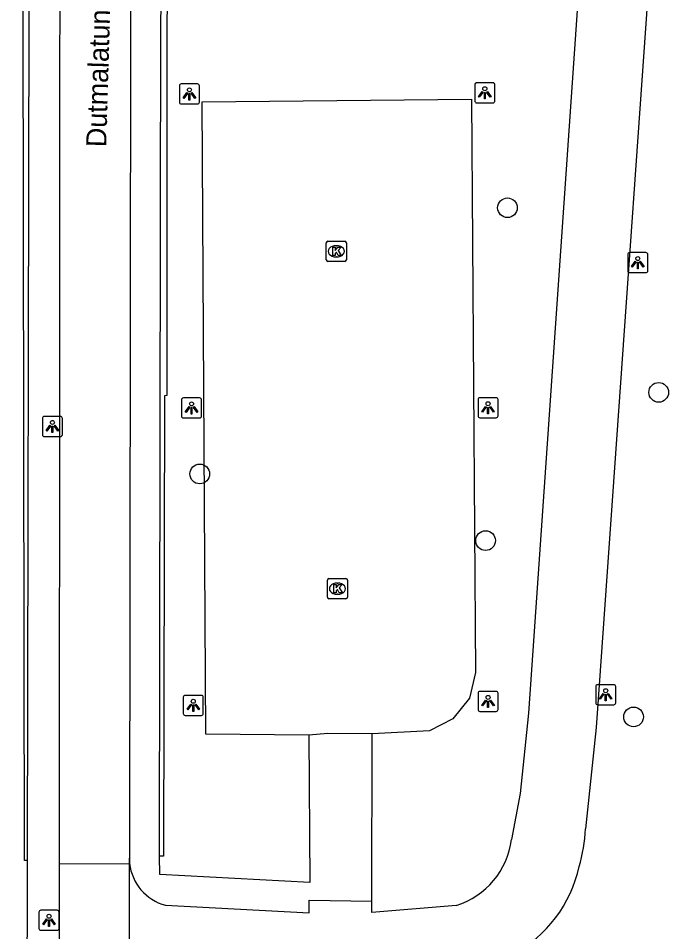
# Model space of a CAD drawing. Extents: x 161477 to 163040, y 383680 to 384868.
# Drawn here: x 162185.65 to 162218.2, y 384747.01 to 384792.41 of the extents above; entities that cross this region are included whole.
import ezdxf

# ---------------------------------------------------------------- set-up
doc = ezdxf.new("R2010")
doc.units = 0
for name, color, linetype in [('IMGEO_Boom', 7, 'Continuous'), ('IMGEO_Fietspad_gesloten', 7, 'Continuous'), ('IMGEO_Groenvoorziening', 7, 'Continuous'), ('IMGEO_Hek', 7, 'Continuous'), ('IMGEO_Kolk', 7, 'Continuous'), ('IMGEO_Lichtpunt', 7, 'Continuous'), ('IMGEO_Lijnafwatering', 7, 'Continuous'), ('IMGEO_Muur', 7, 'Continuous'), ('IMGEO_Openbare_ruimte_label', 7, 'Continuous'), ('IMGEO_Voetpad_open', 7, 'Continuous')]:
    doc.layers.add(name, color=color, linetype=linetype)

msp = doc.modelspace()

# ---------------------------------------------------------------- linework, layer by layer
at = {"layer": 'IMGEO_Boom'}
for centre in [(162209.979, 384782.99), (162217.498, 384773.814), (162194.679, 384769.76), (162208.889, 384766.447), (162216.249, 384757.687)]:
    msp.add_circle(centre, 0.489, dxfattribs=at)
at = {"layer": 'IMGEO_Fietspad_gesloten'}
for points in [[(162214.614, 384810.178), (162214.608, 384810.128), (162214.484, 384809.349), (162214.218, 384804.052), (162211.016, 384757.878), (162210.612, 384753.882), (162210.181, 384751.592)], [(162218.082, 384810.076), (162218.095, 384809.829), (162218.148, 384809.26), (162218.196, 384809.099), (162218.059, 384809.053), (162214.382, 384757.154), (162213.865, 384752.121)], [(162187.699, 384739.941), (162187.704, 384750.389), (162187.736, 384805.341), (162187.895, 384809.264)], [(162191.414, 384809.149), (162191.256, 384805.178), (162191.174, 384750.658)], [(162191.174, 384750.658), (162191.187, 384750.404)], [(162191.184, 384743.198), (162191.174, 384750.658)], [(162192.965, 384748.327), (162200.119, 384747.943), (162200.114, 384748.571), (162203.241, 384748.53)], [(162207.433, 384748.315), (162203.225, 384747.968), (162203.241, 384748.53)]]:
    msp.add_lwpolyline(points, dxfattribs=at)
for centre, radius, start, end in [((162204.922, 384752.697), 8.962, 344.1078, 356.3151), ((162206.244, 384752.103), 3.97, 287.4318, 352.6037), ((162193.59, 384750.662), 2.417, 186.1188, 255.0111), ((162207.069, 384751.686), 6.631, 298.7568, 347.4279)]:
    msp.add_arc(centre, radius, start, end, dxfattribs=at)
at = {"layer": 'IMGEO_Groenvoorziening'}
msp.add_lwpolyline([(162200.102, 384756.78), (162194.98, 384756.828), (162194.799, 384788.258), (162208.197, 384788.379), (162208.386, 384759.897), (162208.087, 384758.619), (162207.261, 384757.596), (162206.103, 384757.001), (162203.244, 384756.841)], dxfattribs=at)
at = {"layer": 'IMGEO_Hek'}
for points in [[(162200.102, 384756.78), (162194.98, 384756.828), (162194.799, 384788.258), (162208.197, 384788.379), (162208.386, 384759.897), (162208.087, 384758.619), (162207.261, 384757.596), (162206.103, 384757.001), (162203.244, 384756.841)], [(162203.244, 384756.841), (162201.051, 384756.86), (162200.102, 384756.78)]]:
    msp.add_lwpolyline(points, dxfattribs=at)
at = {"layer": 'IMGEO_Kolk'}
for p, q in [((162201.041, 384781.324), (162201.893, 384781.324)), ((162200.966, 384780.398), (162200.966, 384781.25)), ((162201.454, 384781.104), (162201.479, 384781.104)), ((162201.967, 384781.25), (162201.967, 384780.398)), ((162201.477, 384780.544), (162201.452, 384780.544)), ((162201.893, 384780.324), (162201.041, 384780.324)), ((162201.021, 384763.633), (162201.021, 384764.485)), ((162201.096, 384764.559), (162201.948, 384764.559)), ((162202.022, 384764.485), (162202.022, 384763.633)), ((162201.509, 384764.339), (162201.534, 384764.339)), ((162201.532, 384763.779), (162201.507, 384763.779)), ((162201.948, 384763.559), (162201.096, 384763.559))]:
    msp.add_line(p, q, dxfattribs=at)
for points in [[(162201.041, 384781.324), (162201.893, 384781.324)], [(162200.966, 384780.398), (162200.966, 384781.25)], [(162201.287, 384781.024), (162201.41, 384781.024), (162201.41, 384780.873), (162201.54, 384781.024), (162201.704, 384781.024), (162201.558, 384780.873), (162201.711, 384780.624), (162201.559, 384780.624), (162201.474, 384780.788), (162201.41, 384780.721), (162201.41, 384780.624), (162201.287, 384780.624), (162201.287, 384781.024)], [(162201.967, 384781.25), (162201.967, 384780.398)], [(162201.893, 384780.324), (162201.041, 384780.324)], [(162201.021, 384763.633), (162201.021, 384764.485)], [(162201.096, 384764.559), (162201.948, 384764.559)], [(162202.022, 384764.485), (162202.022, 384763.633)], [(162201.342, 384764.259), (162201.465, 384764.259), (162201.465, 384764.108), (162201.595, 384764.259), (162201.759, 384764.259), (162201.613, 384764.108), (162201.766, 384763.859), (162201.614, 384763.859), (162201.529, 384764.023), (162201.465, 384763.956), (162201.465, 384763.859), (162201.342, 384763.859), (162201.342, 384764.259)], [(162201.948, 384763.559), (162201.096, 384763.559)]]:
    msp.add_lwpolyline(points, dxfattribs=at)
for centre, start, end in [((162201.043, 384781.248), 91.552, 178.448), ((162201.043, 384781.248), 91.552, 178.448), ((162201.891, 384781.248), 1.552, 88.448), ((162201.891, 384781.248), 1.552, 88.448), ((162201.043, 384780.4), 181.552, 268.448), ((162201.043, 384780.4), 181.552, 268.448), ((162201.891, 384780.4), 271.552, 358.448), ((162201.891, 384780.4), 271.552, 358.448), ((162201.098, 384764.483), 91.552, 178.448), ((162201.098, 384764.483), 91.552, 178.448), ((162201.946, 384764.483), 1.552, 88.448), ((162201.946, 384764.483), 1.552, 88.448), ((162201.098, 384763.635), 181.552, 268.448), ((162201.098, 384763.635), 181.552, 268.448), ((162201.946, 384763.635), 271.552, 358.448), ((162201.946, 384763.635), 271.552, 358.448)]:
    msp.add_arc(centre, 0.0765, start, end, dxfattribs=at)
for centre, major_axis, ratio, start_param, end_param in [((162201.453, 384780.824), (-0.387, 0.002), 0.722429, 4.712389, 7.853982), ((162201.478, 384780.824), (-0.39, 0.002), 0.717154, 1.570796, 4.712389), ((162201.508, 384764.059), (-0.387, 0.002), 0.722429, 4.712389, 7.853982), ((162201.533, 384764.059), (-0.39, 0.002), 0.717154, 1.570796, 4.712389)]:
    msp.add_ellipse(centre, major_axis=major_axis, ratio=ratio, start_param=start_param, end_param=end_param, dxfattribs=at)
at = {"layer": 'IMGEO_Lichtpunt'}
for p, q in [((162193.664, 384789.05), (162193.664, 384788.243)), ((162193.664, 384789.05), (162193.664, 384788.243)), ((162194.566, 384789.145), (162193.758, 384789.145)), ((162194.566, 384789.145), (162193.758, 384789.145)), ((162194.66, 384788.243), (162194.66, 384789.05)), ((162194.66, 384788.243), (162194.66, 384789.05)), ((162208.353, 384789.106), (162208.353, 384788.299)), ((162208.353, 384789.106), (162208.353, 384788.299)), ((162209.255, 384789.201), (162208.447, 384789.201)), ((162209.255, 384789.201), (162208.447, 384789.201)), ((162209.349, 384788.299), (162209.349, 384789.106)), ((162209.349, 384788.299), (162209.349, 384789.106)), ((162193.758, 384788.149), (162194.566, 384788.149)), ((162193.758, 384788.149), (162194.566, 384788.149)), ((162208.447, 384788.205), (162209.255, 384788.205)), ((162208.447, 384788.205), (162209.255, 384788.205)), ((162215.96, 384780.668), (162215.96, 384779.861)), ((162215.96, 384780.668), (162215.96, 384779.861)), ((162216.862, 384780.763), (162216.054, 384780.763)), ((162216.862, 384780.763), (162216.054, 384780.763)), ((162216.956, 384779.861), (162216.956, 384780.668)), ((162216.956, 384779.861), (162216.956, 384780.668)), ((162216.054, 384779.767), (162216.862, 384779.767)), ((162216.054, 384779.767), (162216.862, 384779.767)), ((162209.415, 384773.549), (162208.607, 384773.549)), ((162209.415, 384773.549), (162208.607, 384773.549)), ((162193.767, 384773.445), (162193.767, 384772.638)), ((162193.767, 384773.445), (162193.767, 384772.638)), ((162194.669, 384773.54), (162193.861, 384773.54)), ((162194.669, 384773.54), (162193.861, 384773.54)), ((162194.763, 384772.638), (162194.763, 384773.445)), ((162194.763, 384772.638), (162194.763, 384773.445)), ((162208.513, 384773.454), (162208.513, 384772.647)), ((162208.513, 384773.454), (162208.513, 384772.647)), ((162209.509, 384772.647), (162209.509, 384773.454)), ((162209.509, 384772.647), (162209.509, 384773.454)), ((162186.85, 384772.52), (162186.85, 384771.713)), ((162186.85, 384772.52), (162186.85, 384771.713)), ((162187.752, 384772.615), (162186.944, 384772.615)), ((162187.752, 384772.615), (162186.944, 384772.615)), ((162187.846, 384771.713), (162187.846, 384772.52)), ((162187.846, 384771.713), (162187.846, 384772.52)), ((162193.861, 384772.544), (162194.669, 384772.544)), ((162193.861, 384772.544), (162194.669, 384772.544)), ((162208.607, 384772.553), (162209.415, 384772.553)), ((162208.607, 384772.553), (162209.415, 384772.553)), ((162186.944, 384771.619), (162187.752, 384771.619)), ((162186.944, 384771.619), (162187.752, 384771.619)), ((162214.364, 384759.189), (162214.364, 384758.382)), ((162214.364, 384759.189), (162214.364, 384758.382)), ((162215.266, 384759.284), (162214.458, 384759.284)), ((162215.266, 384759.284), (162214.458, 384759.284)), ((162215.36, 384758.382), (162215.36, 384759.189)), ((162215.36, 384758.382), (162215.36, 384759.189)), ((162193.857, 384758.662), (162193.857, 384757.855)), ((162193.857, 384758.662), (162193.857, 384757.855)), ((162194.759, 384758.757), (162193.951, 384758.757)), ((162194.759, 384758.757), (162193.951, 384758.757)), ((162194.853, 384757.855), (162194.853, 384758.662)), ((162194.853, 384757.855), (162194.853, 384758.662)), ((162208.515, 384758.858), (162208.515, 384758.051)), ((162208.515, 384758.858), (162208.515, 384758.051)), ((162209.417, 384758.953), (162208.609, 384758.953)), ((162209.417, 384758.953), (162208.609, 384758.953)), ((162209.511, 384758.051), (162209.511, 384758.858)), ((162209.511, 384758.051), (162209.511, 384758.858)), ((162214.458, 384758.288), (162215.266, 384758.288)), ((162214.458, 384758.288), (162215.266, 384758.288)), ((162193.951, 384757.761), (162194.759, 384757.761)), ((162193.951, 384757.761), (162194.759, 384757.761)), ((162208.609, 384757.957), (162209.417, 384757.957)), ((162208.609, 384757.957), (162209.417, 384757.957)), ((162186.681, 384747.982), (162186.681, 384747.175)), ((162186.681, 384747.982), (162186.681, 384747.175)), ((162187.583, 384748.077), (162186.775, 384748.077)), ((162187.583, 384748.077), (162186.775, 384748.077)), ((162187.677, 384747.175), (162187.677, 384747.982)), ((162187.677, 384747.175), (162187.677, 384747.982)), ((162186.775, 384747.081), (162187.583, 384747.081)), ((162186.775, 384747.081), (162187.583, 384747.081))]:
    msp.add_line(p, q, dxfattribs=at)
for points in [[(162194.038, 384788.714), (162194.077, 384788.686), (162193.889, 384788.424), (162193.851, 384788.451), (162194.038, 384788.714)], [(162194.14, 384788.666), (162194.187, 384788.666), (162194.187, 384788.344), (162194.14, 384788.344), (162194.14, 384788.666)], [(162194.25, 384788.686), (162194.288, 384788.713), (162194.475, 384788.451), (162194.436, 384788.423), (162194.25, 384788.686)], [(162208.727, 384788.77), (162208.766, 384788.742), (162208.578, 384788.48), (162208.54, 384788.507), (162208.727, 384788.77)], [(162208.829, 384788.722), (162208.876, 384788.722), (162208.876, 384788.4), (162208.829, 384788.4), (162208.829, 384788.722)], [(162208.939, 384788.742), (162208.977, 384788.769), (162209.164, 384788.507), (162209.125, 384788.479), (162208.939, 384788.742)], [(162216.334, 384780.332), (162216.373, 384780.304), (162216.185, 384780.042), (162216.147, 384780.069), (162216.334, 384780.332)], [(162216.436, 384780.284), (162216.483, 384780.284), (162216.483, 384779.962), (162216.436, 384779.962), (162216.436, 384780.284)], [(162216.546, 384780.304), (162216.584, 384780.331), (162216.771, 384780.069), (162216.732, 384780.041), (162216.546, 384780.304)], [(162194.141, 384773.109), (162194.18, 384773.081), (162193.992, 384772.819), (162193.954, 384772.846), (162194.141, 384773.109)], [(162194.353, 384773.081), (162194.391, 384773.108), (162194.578, 384772.846), (162194.539, 384772.818), (162194.353, 384773.081)], [(162208.887, 384773.118), (162208.926, 384773.09), (162208.738, 384772.828), (162208.7, 384772.855), (162208.887, 384773.118)], [(162209.099, 384773.09), (162209.137, 384773.117), (162209.324, 384772.855), (162209.285, 384772.827), (162209.099, 384773.09)], [(162194.243, 384773.061), (162194.29, 384773.061), (162194.29, 384772.739), (162194.243, 384772.739), (162194.243, 384773.061)], [(162208.989, 384773.07), (162209.036, 384773.07), (162209.036, 384772.748), (162208.989, 384772.748), (162208.989, 384773.07)], [(162187.224, 384772.184), (162187.263, 384772.156), (162187.075, 384771.894), (162187.037, 384771.921), (162187.224, 384772.184)], [(162187.326, 384772.136), (162187.373, 384772.136), (162187.373, 384771.814), (162187.326, 384771.814), (162187.326, 384772.136)], [(162187.436, 384772.156), (162187.474, 384772.183), (162187.661, 384771.921), (162187.622, 384771.893), (162187.436, 384772.156)], [(162214.738, 384758.853), (162214.777, 384758.825), (162214.589, 384758.563), (162214.551, 384758.59), (162214.738, 384758.853)], [(162214.84, 384758.805), (162214.887, 384758.805), (162214.887, 384758.483), (162214.84, 384758.483), (162214.84, 384758.805)], [(162214.95, 384758.825), (162214.988, 384758.852), (162215.175, 384758.59), (162215.136, 384758.562), (162214.95, 384758.825)], [(162194.231, 384758.326), (162194.27, 384758.298), (162194.082, 384758.036), (162194.044, 384758.063), (162194.231, 384758.326)], [(162194.333, 384758.278), (162194.38, 384758.278), (162194.38, 384757.956), (162194.333, 384757.956), (162194.333, 384758.278)], [(162194.443, 384758.298), (162194.481, 384758.325), (162194.668, 384758.063), (162194.629, 384758.035), (162194.443, 384758.298)], [(162208.889, 384758.522), (162208.928, 384758.494), (162208.74, 384758.232), (162208.702, 384758.259), (162208.889, 384758.522)], [(162208.991, 384758.474), (162209.038, 384758.474), (162209.038, 384758.152), (162208.991, 384758.152), (162208.991, 384758.474)], [(162209.101, 384758.494), (162209.139, 384758.521), (162209.326, 384758.259), (162209.287, 384758.231), (162209.101, 384758.494)], [(162187.055, 384747.646), (162187.094, 384747.618), (162186.906, 384747.356), (162186.868, 384747.383), (162187.055, 384747.646)], [(162187.157, 384747.598), (162187.204, 384747.598), (162187.204, 384747.276), (162187.157, 384747.276), (162187.157, 384747.598)], [(162187.267, 384747.618), (162187.305, 384747.645), (162187.492, 384747.383), (162187.453, 384747.355), (162187.267, 384747.618)]]:
    msp.add_lwpolyline(points, dxfattribs=at)
for centre in [(162208.852, 384788.904), (162194.163, 384788.848), (162216.459, 384780.466), (162194.266, 384773.243), (162209.012, 384773.252), (162187.349, 384772.318), (162214.863, 384758.987), (162209.014, 384758.656), (162194.356, 384758.46), (162187.18, 384747.78)]:
    msp.add_circle(centre, 0.0994, dxfattribs=at)
for centre, start, end in [((162193.758, 384789.05), 90, 180), ((162193.758, 384789.05), 90, 180), ((162194.566, 384789.05), 0, 90), ((162194.566, 384789.05), 0, 90), ((162208.447, 384789.106), 90, 180), ((162208.447, 384789.106), 90, 180), ((162209.255, 384789.106), 0, 90), ((162209.255, 384789.106), 0, 90), ((162193.758, 384788.243), 180, 270), ((162193.758, 384788.243), 180, 270), ((162194.566, 384788.243), 270, 0), ((162194.566, 384788.243), 270, 360), ((162208.447, 384788.299), 180, 270), ((162208.447, 384788.299), 180, 270), ((162209.255, 384788.299), 270, 0), ((162209.255, 384788.299), 270, 360), ((162216.054, 384780.668), 90, 180), ((162216.054, 384780.668), 90, 180), ((162216.862, 384780.668), 0, 90), ((162216.862, 384780.668), 0, 90), ((162216.054, 384779.861), 180, 270), ((162216.054, 384779.861), 180, 270), ((162216.862, 384779.861), 270, 0), ((162216.862, 384779.861), 270, 360), ((162208.607, 384773.454), 90, 180), ((162208.607, 384773.454), 90, 180), ((162209.415, 384773.454), 0, 90), ((162209.415, 384773.454), 0, 90), ((162193.861, 384773.445), 90, 180), ((162193.861, 384773.445), 90, 180), ((162194.669, 384773.445), 0, 90), ((162194.669, 384773.445), 0, 90), ((162193.861, 384772.638), 180, 270), ((162193.861, 384772.638), 180, 270), ((162194.669, 384772.638), 270, 0), ((162194.669, 384772.638), 270, 360), ((162208.607, 384772.647), 180, 270), ((162208.607, 384772.647), 180, 270), ((162209.415, 384772.647), 270, 0), ((162209.415, 384772.647), 270, 360), ((162186.944, 384772.52), 90, 180), ((162186.944, 384772.52), 90, 180), ((162187.752, 384772.52), 0, 90), ((162187.752, 384772.52), 0, 90), ((162186.944, 384771.713), 180, 270), ((162186.944, 384771.713), 180, 270), ((162187.752, 384771.713), 270, 0), ((162187.752, 384771.713), 270, 360), ((162214.458, 384759.189), 90, 180), ((162214.458, 384759.189), 90, 180), ((162215.266, 384759.189), 0, 90), ((162215.266, 384759.189), 0, 90), ((162193.951, 384758.662), 90, 180), ((162193.951, 384758.662), 90, 180), ((162194.759, 384758.662), 0, 90), ((162194.759, 384758.662), 0, 90), ((162208.609, 384758.858), 90, 180), ((162208.609, 384758.858), 90, 180), ((162209.417, 384758.858), 0, 90), ((162209.417, 384758.858), 0, 90), ((162214.458, 384758.382), 180, 270), ((162214.458, 384758.382), 180, 270), ((162215.266, 384758.382), 270, 0), ((162215.266, 384758.382), 270, 360), ((162193.951, 384757.855), 180, 270), ((162193.951, 384757.855), 180, 270), ((162194.759, 384757.855), 270, 0), ((162194.759, 384757.855), 270, 360), ((162208.609, 384758.051), 180, 270), ((162208.609, 384758.051), 180, 270), ((162209.417, 384758.051), 270, 0), ((162209.417, 384758.051), 270, 360), ((162186.775, 384747.982), 90, 180), ((162186.775, 384747.982), 90, 180), ((162187.583, 384747.982), 0, 90), ((162187.583, 384747.982), 0, 90), ((162186.775, 384747.175), 180, 270), ((162186.775, 384747.175), 180, 270), ((162187.583, 384747.175), 270, 0), ((162187.583, 384747.175), 270, 360)]:
    msp.add_arc(centre, 0.0946, start, end, dxfattribs=at)
at = {"layer": 'IMGEO_Lijnafwatering'}
msp.add_lwpolyline([(162187.704, 384750.389), (162191.187, 384750.404)], dxfattribs=at)
at = {"layer": 'IMGEO_Muur'}
for points in [[(162184.701, 384807.777), (162185.867, 384809.721), (162187.91, 384809.636), (162191.427, 384809.489), (162192.719, 384809.435), (162193.665, 384807.418), (162194.038, 384806.624), (162194.051, 384805.527), (162194.367, 384805.455), (162194.289, 384804.546), (162193.795, 384804.082), (162193.045, 384792.473), (162193.035, 384773.655), (162192.927, 384773.649), (162192.87, 384750.765), (162192.667, 384750.768)], [(162187.895, 384809.264), (162186.085, 384809.323), (162184.645, 384806.878), (162184.619, 384804.404), (162186.182, 384792.722), (162186.096, 384750.549)], [(162192.667, 384750.768), (162192.739, 384792.457), (162193.614, 384806.49), (162192.511, 384809.113), (162191.414, 384809.149)], [(162186.096, 384750.549), (162185.965, 384750.554), (162185.893, 384792.708), (162184.288, 384804.492), (162183.762, 384804.926), (162183.718, 384805.87), (162184.234, 384805.869), (162184.285, 384807.082), (162184.701, 384807.777)]]:
    msp.add_lwpolyline(points, dxfattribs=at)
at = {"layer": 'IMGEO_Voetpad_open'}
for points in [[(162200.102, 384756.78), (162200.148, 384749.463), (162192.693, 384749.852), (162192.667, 384750.768)], [(162203.244, 384756.841), (162201.051, 384756.86), (162200.102, 384756.78)], [(162203.241, 384748.53), (162203.244, 384756.841)], [(162186.096, 384750.549), (162186.084, 384742.937), (162183.013, 384742.861)]]:
    msp.add_lwpolyline(points, dxfattribs=at)

# ---------------------------------------------------------------- texts
at = {"layer": 'IMGEO_Openbare_ruimte_label'}
msp.add_text('Dutmalatunnel', height=1, rotation=88.3389, dxfattribs=at).set_placement((162190.023, 384785.991))

doc.saveas('drawing.dxf')
